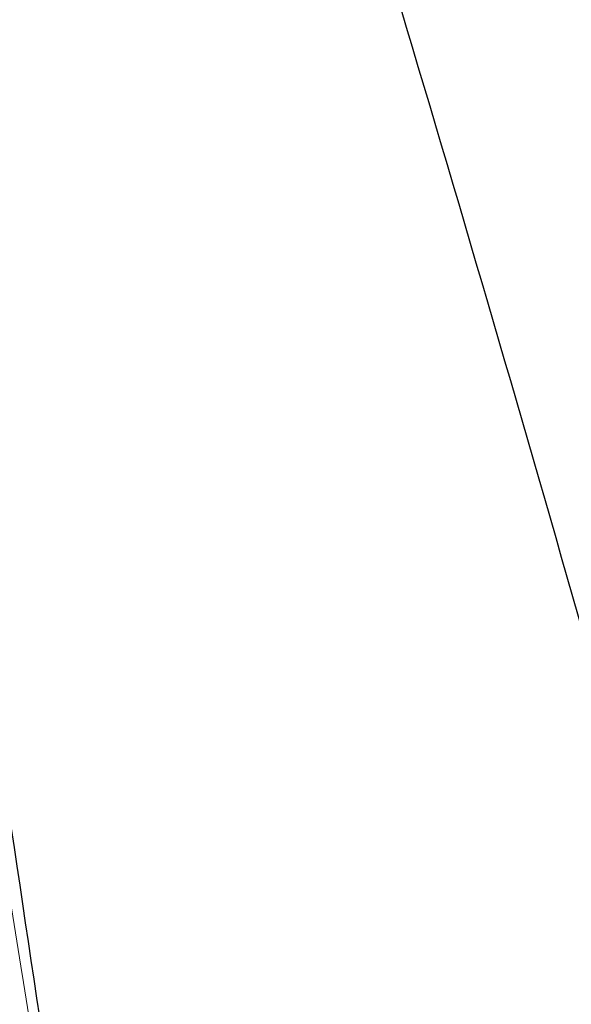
# Model space of a CAD drawing. Header units: millimetres. Extents: x 8 to 1329, y 12 to 1074.
# Tile 253 of 619: x 1251.163 to 1251.298, y 241.941 to 242.183. Entities that reach past the tile are written whole.
import ezdxf

# ---------------------------------------------------------------- set-up
doc = ezdxf.new("R2010")
doc.units = ezdxf.units.MM

msp = doc.modelspace()

# ---------------------------------------------------------------- linework, layer by layer
at = {"color": 7, "linetype": 'Continuous', "lineweight": 30}
for points, knots in [([(1251.59014, 240.73702), (1251.57834, 240.8088), (1251.54947, 240.98436), (1251.49338, 241.26299), (1251.42332, 241.57294), (1251.34408, 241.88219), (1251.25627, 242.19085), (1251.15901, 242.49883), (1251.07811, 242.73848), (1251.02673, 242.875), (1251.01374, 242.90949)], [0, 0, 0, 0, 0.098207, 0.240174, 0.382172, 0.524258, 0.666499, 0.808961, 0.951722, 1, 1, 1, 1]), ([(1249.35276, 233.85152), (1249.42082, 233.96267), (1249.55272, 234.17806), (1249.73184, 234.4934), (1249.89127, 234.7894), (1250.03173, 235.06588), (1250.15495, 235.3224), (1250.26238, 235.55863), (1250.35498, 235.77305), (1250.43426, 235.96569), (1250.50156, 236.13662), (1250.55849, 236.28722), (1250.60328, 236.41014), (1250.63787, 236.5079), (1250.66422, 236.58403), (1250.68727, 236.65196), (1250.71303, 236.7293), (1250.7418, 236.81775), (1250.77309, 236.9169), (1250.80402, 237.01784), (1250.83686, 237.1285), (1250.87332, 237.25619), (1250.91233, 237.39928), (1250.95305, 237.55687), (1250.99374, 237.72431), (1251.03331, 237.89887), (1251.07046, 238.07554), (1251.11638, 238.31253), (1251.16679, 238.61071), (1251.20574, 238.89718), (1251.2297, 239.1094), (1251.24299, 239.24212), (1251.25376, 239.3638), (1251.2627, 239.47856), (1251.2699, 239.58463), (1251.27548, 239.68024), (1251.27965, 239.76243), (1251.28323, 239.84399), (1251.28666, 239.93816), (1251.28979, 240.0535), (1251.29196, 240.19022), (1251.29237, 240.34831), (1251.29007, 240.52725), (1251.2842, 240.72), (1251.2744, 240.91989), (1251.25855, 241.15575), (1251.23418, 241.42505), (1251.19937, 241.72674), (1251.16922, 241.92728), (1251.15439, 242.02592)], [0, 0, 0, 0, 0.0427941, 0.0829323, 0.1204214, 0.1552582, 0.1874391, 0.2169604, 0.2438183, 0.2675531, 0.2887272, 0.3073423, 0.3233997, 0.3342224, 0.3434666, 0.3514927, 0.3592558, 0.3719446, 0.3840233, 0.3956719, 0.408971, 0.4245129, 0.4422974, 0.4611191, 0.4818406, 0.5031043, 0.5244615, 0.5459131, 0.589008, 0.632479, 0.6496388, 0.6658444, 0.6805358, 0.6937138, 0.707429, 0.7190002, 0.7284277, 0.737326, 0.7487593, 0.7628015, 0.7794528, 0.7987138, 0.8205856, 0.8448575, 0.8692791, 0.8932438, 0.9299724, 0.9655563, 1, 1, 1, 1])]:
    msp.add_open_spline(points, degree=3, knots=knots, dxfattribs=at)
at = {"color": 252, "linetype": 'Continuous', "lineweight": 0}
msp.add_open_spline([(1251.15969, 241.97091), (1251.17365, 241.88412), (1251.21585, 241.62169), (1251.25997, 241.16619), (1251.29012, 240.60499), (1251.28739, 240.02746), (1251.25481, 239.45021), (1251.19073, 238.87368), (1251.09525, 238.29849), (1250.96854, 237.72521), (1250.80542, 237.13542), (1250.60269, 236.52998), (1250.35701, 235.90989), (1250.07363, 235.295), (1249.75563, 234.68558), (1249.51368, 234.28498), (1249.39273, 234.08471)], degree=3, knots=[0, 0, 0, 0, 0.03266, 0.098765, 0.170887, 0.24298, 0.315067, 0.387172, 0.459279, 0.531374, 0.60348, 0.682775, 0.762078, 0.841405, 0.920715, 1, 1, 1, 1], dxfattribs=at)

doc.saveas('drawing.dxf')
